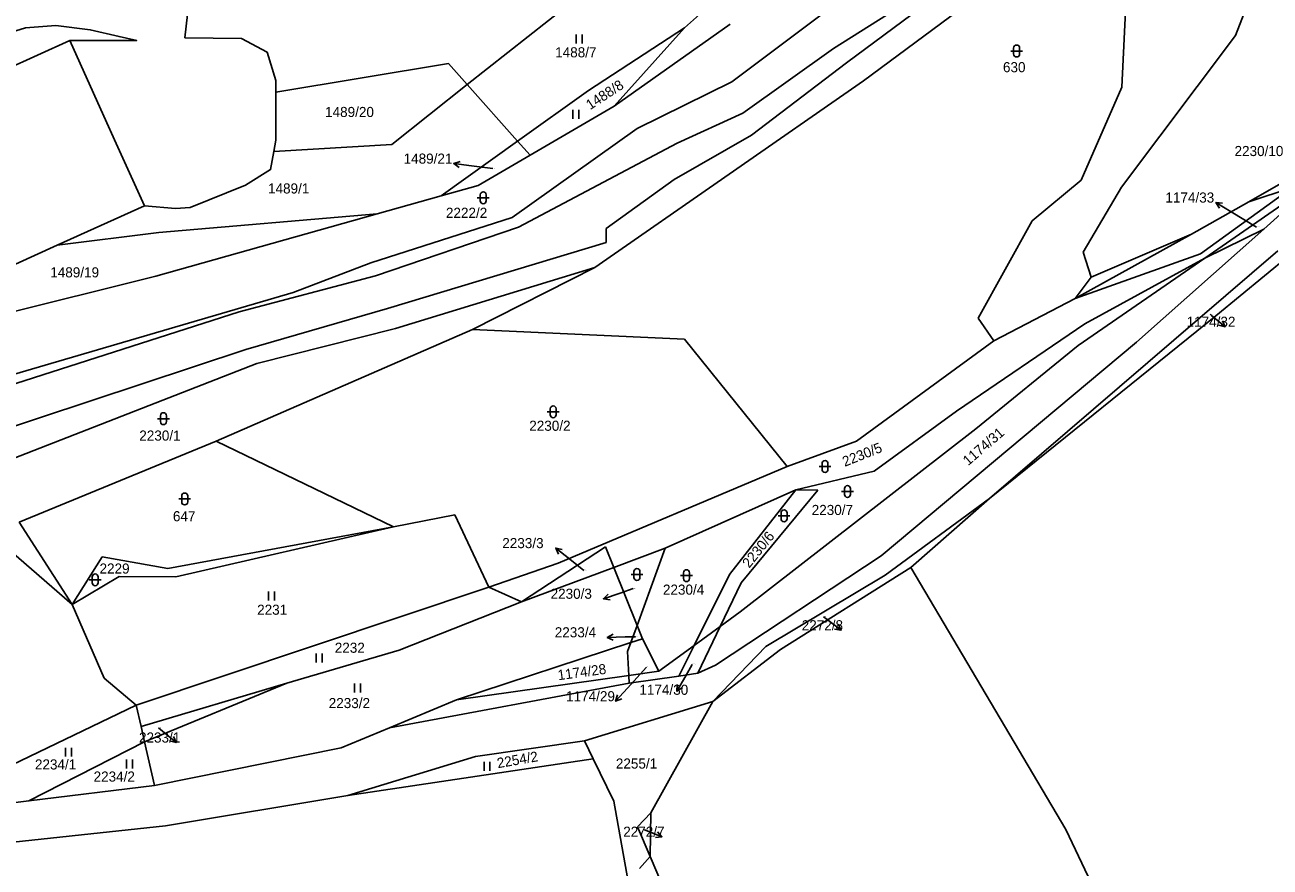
# Model space of a CAD drawing. Extents: x -785744 to -782822, y -1067550 to -1063910.
# Drawn here: x -784809.8 to -784600.3, y -1065963.7 to -1065821.9 of the extents above; entities that cross this region are included whole.
import ezdxf

# ---------------------------------------------------------------- set-up
doc = ezdxf.new("R2010")
doc.units = 0
for name, color, linetype in [('Hranice parcel', 7, 'Continuous'), ('Parcelní čísla', 7, 'Continuous'), ('Pop_ČP_popisy', 7, 'Continuous'), ('Vnitřní kresba', 7, 'Continuous'), ('Značky kultur', 7, 'Continuous')]:
    doc.layers.add(name, color=color, linetype=linetype)

msp = doc.modelspace()

# ---------------------------------------------------------------- linework, layer by layer
at = {"layer": 'Hranice parcel'}
msp.add_line((-784823.06, -1065873.02), (-784787.75, -1065864.23), dxfattribs=at)
for points in [[(-784690.81, -1065831.54), (-784660.79, -1065808.92)], [(-784735.36, -1065832), (-784714.82, -1065815.74)], [(-784625.23, -1065832.4), (-784624.43, -1065816.08)], [(-784788.7, -1065818.42), (-784782.4, -1065820.17), (-784782.85, -1065824.12), (-784773.32, -1065824.24), (-784769, -1065826.54), (-784767.56, -1065831.32), (-784767.56, -1065833.24)], [(-784606.09, -1065823.74), (-784603.58, -1065817.14)], [(-784698.81, -1065822.42), (-784695.24, -1065819.29)], [(-784668.67, -1065831.37), (-784652.69, -1065819.55)], [(-784826.58, -1065828.74), (-784819.11, -1065825.75), (-784813.49, -1065823.64), (-784809.67, -1065822.44), (-784804.57, -1065822.05), (-784798.78, -1065822.76), (-784793.92, -1065823.91), (-784790.97, -1065824.58), (-784802.22, -1065824.58)], [(-784714.93, -1065832.98), (-784698.81, -1065822.42)], [(-784710.62, -1065835.61), (-784691.12, -1065821.84)], [(-784710.62, -1065835.61), (-784698.81, -1065822.42)], [(-784802.22, -1065824.58), (-784824.01, -1065834.42)], [(-784802.22, -1065824.58), (-784796.47, -1065837.33)], [(-784625.3, -1065849.25), (-784606.09, -1065823.74)], [(-784767.56, -1065833.24), (-784738.53, -1065828.44)], [(-784738.53, -1065828.44), (-784735.36, -1065832)], [(-784767.56, -1065833.24), (-784767.58, -1065841.35), (-784767.91, -1065843.24)], [(-784748.06, -1065842.06), (-784735.36, -1065832)], [(-784735.36, -1065832), (-784726.88, -1065841.52)], [(-784726.88, -1065841.52), (-784714.93, -1065832.98)], [(-784713.86, -1065862.79), (-784668.67, -1065831.37)], [(-784706.74, -1065839.4), (-784690.81, -1065831.54)], [(-784632.06, -1065848.1), (-784625.23, -1065832.4)], [(-784796.47, -1065837.33), (-784794.42, -1065841.88)], [(-784724.79, -1065843.87), (-784710.62, -1065835.61)], [(-784727.8, -1065854.35), (-784706.74, -1065839.4)], [(-784739.74, -1065850.71), (-784726.88, -1065841.52)], [(-784726.88, -1065841.52), (-784724.79, -1065843.87)], [(-784789.67, -1065852.4), (-784794.42, -1065841.88)], [(-784767.91, -1065843.24), (-784768.45, -1065846.3), (-784772.68, -1065848.9), (-784781.96, -1065852.66), (-784784.45, -1065852.85), (-784789.67, -1065852.4)], [(-784767.91, -1065843.24), (-784748.06, -1065842.06)], [(-784733.49, -1065848.95), (-784724.79, -1065843.87)], [(-784611.23, -1065861.21), (-784591.75, -1065847.7)], [(-784603.88, -1065851.71), (-784596.5, -1065847.52)], [(-784601.33, -1065856.3), (-784591.75, -1065847.7)], [(-784739.74, -1065850.71), (-784733.49, -1065848.95)], [(-784640.29, -1065854.9), (-784632.06, -1065848.1)], [(-784631.72, -1065860.21), (-784625.3, -1065849.25)], [(-784603.88, -1065851.71), (-784596.56, -1065849.29)], [(-784750.53, -1065853.75), (-784739.74, -1065850.71)], [(-784613.49, -1065857.17), (-784603.88, -1065851.71)], [(-784609.4, -1065870.93), (-784584.84, -1065850.72)], [(-784789.67, -1065852.4), (-784804.32, -1065859.04)], [(-784787.75, -1065864.23), (-784750.53, -1065853.75)], [(-784787.23, -1065856.86), (-784750.53, -1065853.75)], [(-784751.6, -1065862.01), (-784727.8, -1065854.35)], [(-784649.37, -1065871.29), (-784640.29, -1065854.9)], [(-784622.73, -1065875.37), (-784601.33, -1065856.3)], [(-784611.23, -1065861.21), (-784601.33, -1065856.3)], [(-784787.23, -1065856.86), (-784804.32, -1065859.04)], [(-784633.05, -1065867.97), (-784613.49, -1065857.17)], [(-784630.36, -1065864.4), (-784613.49, -1065857.17)], [(-784831.23, -1065871.24), (-784804.32, -1065859.04)], [(-784647.47, -1065901.67), (-784598.97, -1065859.97)], [(-784631.72, -1065860.21), (-784630.36, -1065864.4)], [(-784764.65, -1065866.98), (-784751.6, -1065862.01)], [(-784632.55, -1065875.88), (-784611.23, -1065861.21)], [(-784631.45, -1065872.25), (-784611.23, -1065861.21)], [(-784747.43, -1065873.05), (-784713.86, -1065862.79)], [(-784734.49, -1065873.21), (-784713.86, -1065862.79)], [(-784818.5, -1065882.72), (-784764.65, -1065866.98)], [(-784646.73, -1065875.14), (-784633.05, -1065867.97)], [(-784647.47, -1065901.67), (-784609.4, -1065870.93)], [(-784770.74, -1065878.91), (-784747.43, -1065873.05)], [(-784653.04, -1065886.98), (-784631.45, -1065872.25)], [(-784649.37, -1065871.29), (-784646.73, -1065875.14)], [(-784777.58, -1065892), (-784734.49, -1065873.21)], [(-784734.49, -1065873.21), (-784698.82, -1065874.82)], [(-784698.82, -1065874.82), (-784681.5, -1065896.25)], [(-784669.88, -1065892.03), (-784646.73, -1065875.14)], [(-784665.71, -1065911.29), (-784622.73, -1065875.37)], [(-784649.77, -1065889.94), (-784632.55, -1065875.88)], [(-784815.2, -1065896.25), (-784770.74, -1065878.91)], [(-784666.91, -1065897.04), (-784653.04, -1065886.98)], [(-784810.76, -1065905.64), (-784777.58, -1065892)], [(-784777.58, -1065892), (-784747.74, -1065906.41)], [(-784689.43, -1065920.73), (-784649.77, -1065889.94)], [(-784681.5, -1065896.25), (-784669.88, -1065892.03)], [(-784720.03, -1065912.53), (-784681.5, -1065896.25)], [(-784680.05, -1065900.17), (-784666.91, -1065897.04)], [(-784702.08, -1065910.03), (-784680.05, -1065900.17)], [(-784691.25, -1065914.42), (-784680.05, -1065900.17)], [(-784689.26, -1065915.82), (-784676.37, -1065900.25)], [(-784680.05, -1065900.17), (-784676.37, -1065900.25)], [(-784665.05, -1065914.55), (-784647.47, -1065901.67)], [(-784660.73, -1065913.25), (-784647.47, -1065901.67)], [(-784747.74, -1065906.41), (-784737.44, -1065904.42)], [(-784737.44, -1065904.42), (-784731.72, -1065916.59)], [(-784785.72, -1065913.44), (-784747.74, -1065906.41)], [(-784784.37, -1065914.84), (-784747.74, -1065906.41)], [(-784815.56, -1065907.61), (-784801.85, -1065919.47)], [(-784726.25, -1065919.07), (-784712.11, -1065909.76)], [(-784712.11, -1065909.76), (-784710.71, -1065913.26)], [(-784710.71, -1065913.26), (-784702.08, -1065910.03)], [(-784706.79, -1065923.03), (-784702.08, -1065910.03)], [(-784801.85, -1065919.47), (-784796.76, -1065911.47)], [(-784796.76, -1065911.47), (-784785.72, -1065913.44)], [(-784731.72, -1065916.59), (-784720.03, -1065912.53)], [(-784693.57, -1065929.72), (-784665.71, -1065911.29)], [(-784801.85, -1065919.47), (-784793.92, -1065914.79)], [(-784793.92, -1065914.79), (-784784.37, -1065914.84)], [(-784726.25, -1065919.07), (-784710.71, -1065913.26)], [(-784710.71, -1065913.26), (-784706.79, -1065923.03)], [(-784697.2, -1065926.42), (-784691.25, -1065914.42)], [(-784685.1, -1065926.57), (-784665.05, -1065914.55)], [(-784682.65, -1065927.08), (-784660.73, -1065913.25)], [(-784660.73, -1065913.25), (-784634.64, -1065957.36)], [(-784791.06, -1065936.45), (-784731.72, -1065916.59)], [(-784731.72, -1065916.59), (-784726.25, -1065919.07)], [(-784692.8, -1065923.2), (-784689.26, -1065915.82)], [(-784746.83, -1065927.16), (-784726.25, -1065919.07)], [(-784801.85, -1065919.47), (-784796.45, -1065931.91)], [(-784692.8, -1065923.2), (-784689.43, -1065920.73)], [(-784707.83, -1065925.91), (-784706.79, -1065923.03)], [(-784706.79, -1065923.03), (-784705.89, -1065925.27)], [(-784697.2, -1065926.42), (-784692.8, -1065923.2)], [(-784696.58, -1065931.06), (-784692.8, -1065923.2)], [(-784707.83, -1065925.91), (-784705.89, -1065925.27)], [(-784705.89, -1065925.27), (-784703.1, -1065930.73)], [(-784765.69, -1065932.76), (-784746.83, -1065927.16)], [(-784737.17, -1065935.52), (-784707.83, -1065925.91)], [(-784708.38, -1065927.43), (-784707.83, -1065925.91)], [(-784708.38, -1065927.43), (-784708.18, -1065931.44)], [(-784703.1, -1065930.73), (-784697.2, -1065926.42)], [(-784699.75, -1065931.56), (-784697.2, -1065926.42)], [(-784694.02, -1065935.81), (-784685.1, -1065926.57)], [(-784694.02, -1065935.81), (-784682.65, -1065927.08)], [(-784708.18, -1065931.44), (-784708.12, -1065932.75)], [(-784708.12, -1065932.75), (-784699.75, -1065931.56)], [(-784699.75, -1065931.56), (-784696.58, -1065931.06)], [(-784696.58, -1065931.06), (-784693.57, -1065929.72)], [(-784796.45, -1065931.91), (-784791.06, -1065936.45)], [(-784790.23, -1065940.04), (-784765.69, -1065932.76)], [(-784789.65, -1065942.58), (-784765.69, -1065932.76)], [(-784748.46, -1065940.23), (-784708.12, -1065932.75)], [(-784748.46, -1065940.23), (-784737.17, -1065935.52)], [(-784715.61, -1065942.43), (-784694.02, -1065935.81)], [(-784704.49, -1065954.57), (-784694.02, -1065935.81)], [(-784829.91, -1065955.12), (-784791.06, -1065936.45)], [(-784791.06, -1065936.45), (-784790.23, -1065940.04)], [(-784790.23, -1065940.04), (-784789.65, -1065942.58)], [(-784756.54, -1065943.6), (-784748.46, -1065940.23)], [(-784809.13, -1065952.55), (-784789.65, -1065942.58)], [(-784789.65, -1065942.58), (-784787.98, -1065949.93)], [(-784787.98, -1065949.93), (-784756.54, -1065943.6)], [(-784733.95, -1065945.08), (-784715.61, -1065942.43)], [(-784715.61, -1065942.43), (-784714.14, -1065945.48)], [(-784755.42, -1065951.63), (-784733.95, -1065945.08)], [(-784755.42, -1065951.63), (-784714.14, -1065945.48)], [(-784714.14, -1065945.48), (-784710.7, -1065952.59)], [(-784809.13, -1065952.55), (-784787.98, -1065949.93)], [(-784829.91, -1065955.12), (-784809.13, -1065952.55)], [(-784786.11, -1065956.76), (-784755.42, -1065951.63)], [(-784710.7, -1065952.59), (-784708.3, -1065966.12)], [(-784706.73, -1065956.9), (-784704.49, -1065954.57)], [(-784704.6, -1065961.91), (-784704.49, -1065954.57)], [(-784848.44, -1065963.44), (-784786.11, -1065956.76)], [(-784706.73, -1065956.9), (-784704.6, -1065961.91)], [(-784634.64, -1065957.36), (-784615.87, -1065996.93)], [(-784706.38, -1065963.94), (-784704.6, -1065961.91)], [(-784704.6, -1065961.91), (-784690.68, -1065994.61)]]:
    msp.add_lwpolyline(points, dxfattribs=at)
at = {"layer": 'Pop_ČP_popisy'}
for p, q in [((-784734.64, -1065845.67), (-784737.62, -1065845.3)), ((-784606.82, -1065853.4), (-784609.39, -1065851.85)), ((-784610.14, -1065870.83), (-784607.84, -1065872.76)), ((-784718.11, -1065911.88), (-784720.46, -1065910.01)), ((-784709.6, -1065917.56), (-784712.44, -1065918.53)), ((-784674.82, -1065922), (-784672.45, -1065923.84)), ((-784708.79, -1065924.96), (-784711.79, -1065925.02)), ((-784698.59, -1065931.48), (-784700.08, -1065934.08)), ((-784708.39, -1065933.55), (-784710.4, -1065935.78)), ((-784786.64, -1065940.79), (-784784.35, -1065942.73)), ((-784705.38, -1065957.49), (-784702.59, -1065958.58))]:
    msp.add_line(p, q, dxfattribs=at)
for points in [[(-784736.69, -1065845.92), (-784737.62, -1065845.3), (-784736.56, -1065844.93)], [(-784731.02, -1065846.11), (-784734.64, -1065845.67)], [(-784608.79, -1065852.79), (-784609.39, -1065851.85), (-784608.27, -1065851.94)], [(-784602.59, -1065855.96), (-784606.82, -1065853.4)], [(-784610.38, -1065870.63), (-784610.14, -1065870.83)], [(-784608.29, -1065871.73), (-784607.84, -1065872.76), (-784608.93, -1065872.5)], [(-784719.99, -1065911.03), (-784720.46, -1065910.01), (-784719.36, -1065910.24)], [(-784715.74, -1065913.76), (-784718.11, -1065911.88)], [(-784707.41, -1065916.81), (-784709.6, -1065917.56)], [(-784711.33, -1065918.68), (-784712.44, -1065918.53), (-784711.65, -1065917.73)], [(-784675.4, -1065921.55), (-784674.82, -1065922)], [(-784672.93, -1065922.83), (-784672.45, -1065923.84), (-784673.55, -1065923.62)], [(-784710.78, -1065925.5), (-784711.79, -1065925.02), (-784710.8, -1065924.5)], [(-784707.02, -1065924.92), (-784708.79, -1065924.96)], [(-784697.49, -1065929.57), (-784698.59, -1065931.48)], [(-784705.22, -1065930.04), (-784708.39, -1065933.55)], [(-784699.15, -1065933.46), (-784700.08, -1065934.08), (-784700.02, -1065932.97)], [(-784709.36, -1065935.37), (-784710.4, -1065935.78), (-784710.1, -1065934.7)], [(-784787.29, -1065940.24), (-784786.64, -1065940.79)], [(-784784.79, -1065941.7), (-784784.35, -1065942.73), (-784785.44, -1065942.46)], [(-784705.59, -1065957.41), (-784705.38, -1065957.49)], [(-784703.34, -1065957.75), (-784702.59, -1065958.58), (-784703.7, -1065958.68)]]:
    msp.add_lwpolyline(points, dxfattribs=at)
at = {"layer": 'Vnitřní kresba'}
for points in [[(-784673.71, -1065825.89), (-784656.61, -1065815.11)], [(-784671.53, -1065828.34), (-784654.24, -1065815.42)], [(-784689, -1065836.82), (-784673.71, -1065825.89)], [(-784687.54, -1065840.49), (-784671.53, -1065828.34)], [(-784700.02, -1065841.84), (-784689, -1065836.82)], [(-784700.56, -1065847.99), (-784687.54, -1065840.49)], [(-784726.71, -1065856.01), (-784700.02, -1065841.84)], [(-784711.98, -1065856.23), (-784700.56, -1065847.99)], [(-784612, -1065860.5), (-784596.56, -1065849.29)], [(-784750.8, -1065864.17), (-784726.71, -1065856.01)], [(-784711.99, -1065858.58), (-784711.98, -1065856.23)], [(-784748.75, -1065869.68), (-784711.99, -1065858.58)], [(-784633.05, -1065867.97), (-784612, -1065860.5)], [(-784773.73, -1065870.26), (-784750.8, -1065864.17)], [(-784633.05, -1065867.97), (-784630.36, -1065864.4)], [(-784818.88, -1065884.73), (-784773.73, -1065870.26)], [(-784772.6, -1065876.55), (-784748.75, -1065869.68)], [(-784816.19, -1065890.98), (-784772.6, -1065876.55)], [(-784810.76, -1065905.64), (-784801.85, -1065919.47)], [(-784737.17, -1065935.52), (-784708.18, -1065931.44)], [(-784708.18, -1065931.44), (-784703.1, -1065930.73)]]:
    msp.add_lwpolyline(points, dxfattribs=at)
at = {"layer": 'Značky kultur'}
for p, q in [((-784717, -1065825.07), (-784717, -1065823.57)), ((-784716, -1065825.07), (-784716, -1065823.57)), ((-784643.92, -1065826.34), (-784641.92, -1065826.34)), ((-784643.42, -1065826.84), (-784643.42, -1065825.84)), ((-784642.42, -1065825.84), (-784642.42, -1065826.84)), ((-784717.58, -1065837.73), (-784717.58, -1065836.23)), ((-784716.58, -1065837.73), (-784716.58, -1065836.23)), ((-784733.66, -1065851.04), (-784731.66, -1065851.04)), ((-784733.16, -1065851.54), (-784733.16, -1065850.54)), ((-784732.16, -1065850.54), (-784732.16, -1065851.54)), ((-784786.97, -1065888.72), (-784786.97, -1065887.72)), ((-784785.97, -1065887.72), (-784785.97, -1065888.72)), ((-784721.89, -1065887.06), (-784719.89, -1065887.06)), ((-784721.39, -1065887.56), (-784721.39, -1065886.56)), ((-784720.39, -1065886.56), (-784720.39, -1065887.56)), ((-784787.47, -1065888.22), (-784785.47, -1065888.22)), ((-784675.66, -1065896.77), (-784675.66, -1065895.77)), ((-784674.66, -1065895.77), (-784674.66, -1065896.77)), ((-784676.16, -1065896.27), (-784674.16, -1065896.27)), ((-784671.88, -1065900.97), (-784671.88, -1065899.97)), ((-784670.88, -1065899.97), (-784670.88, -1065900.97)), ((-784783.89, -1065901.73), (-784781.89, -1065901.73)), ((-784783.39, -1065902.23), (-784783.39, -1065901.23)), ((-784782.39, -1065901.23), (-784782.39, -1065902.23)), ((-784672.38, -1065900.47), (-784670.38, -1065900.47)), ((-784683.05, -1065904.57), (-784681.05, -1065904.57)), ((-784682.55, -1065905.07), (-784682.55, -1065904.07)), ((-784681.55, -1065904.07), (-784681.55, -1065905.07)), ((-784798.45, -1065915.84), (-784798.45, -1065914.84)), ((-784797.45, -1065914.84), (-784797.45, -1065915.84)), ((-784707.8, -1065914.45), (-784705.8, -1065914.45)), ((-784707.3, -1065914.95), (-784707.3, -1065913.95)), ((-784706.3, -1065913.95), (-784706.3, -1065914.95)), ((-784699.46, -1065914.64), (-784697.46, -1065914.64)), ((-784698.96, -1065915.14), (-784698.96, -1065914.14)), ((-784697.96, -1065914.14), (-784697.96, -1065915.14)), ((-784798.95, -1065915.34), (-784796.95, -1065915.34)), ((-784768.79, -1065918.83), (-784768.79, -1065917.33)), ((-784767.79, -1065918.83), (-784767.79, -1065917.33)), ((-784760.75, -1065929.24), (-784760.75, -1065927.74)), ((-784759.75, -1065929.24), (-784759.75, -1065927.74)), ((-784754.33, -1065934.31), (-784754.33, -1065932.81)), ((-784753.33, -1065934.31), (-784753.33, -1065932.81)), ((-784802.93, -1065945.09), (-784802.93, -1065943.59)), ((-784801.93, -1065945.09), (-784801.93, -1065943.59)), ((-784792.68, -1065947.1), (-784792.68, -1065945.6)), ((-784791.68, -1065947.1), (-784791.68, -1065945.6)), ((-784732.53, -1065947.46), (-784732.53, -1065945.96)), ((-784731.53, -1065947.46), (-784731.53, -1065945.96))]:
    msp.add_line(p, q, dxfattribs=at)
for centre, start, end in [((-784642.92, -1065825.84), 0, 180), ((-784642.92, -1065826.84), 180, 0), ((-784732.66, -1065850.54), 0, 180), ((-784732.66, -1065851.54), 180, 0), ((-784786.47, -1065887.72), 0, 180), ((-784720.89, -1065886.56), 0, 180), ((-784720.89, -1065887.56), 180, 0), ((-784786.47, -1065888.72), 180, 0), ((-784675.16, -1065895.77), 0, 180), ((-784675.16, -1065896.77), 180, 0), ((-784671.38, -1065899.97), 0, 180), ((-784782.89, -1065901.23), 0, 180), ((-784782.89, -1065902.23), 180, 0), ((-784671.38, -1065900.97), 180, 0), ((-784682.05, -1065904.07), 0, 180), ((-784682.05, -1065905.07), 180, 0), ((-784797.95, -1065914.84), 0, 180), ((-784706.8, -1065913.95), 0, 180), ((-784706.8, -1065914.95), 180, 0), ((-784698.46, -1065914.14), 0, 180), ((-784797.95, -1065915.84), 180, 0), ((-784698.46, -1065915.14), 180, 0)]:
    msp.add_arc(centre, 0.5, start, end, dxfattribs=at)

# ---------------------------------------------------------------- texts
at = {"layer": 'Parcelní čísla'}
for s, height, p in [('1488/7', 1.7, (-784720.56, -1065827.41)), ('630', 1.7, (-784645.22, -1065829.91)), ('1489/20', 1.7, (-784759.27, -1065837.45)), ('1489/21', 0.1, (-784731.02, -1065846.11)), ('1489/1', 1.7, (-784768.87, -1065850.32)), ('2222/2', 1.7, (-784738.94, -1065854.42)), ('1174/33', 0.1, (-784602.59, -1065855.96)), ('1489/19', 1.7, (-784805.51, -1065864.44)), ('1174/32', 0.1, (-784610.38, -1065870.63)), ('2230/2', 1.7, (-784724.92, -1065890.26)), ('2230/1', 1.7, (-784790.53, -1065891.91)), ('647', 1.7, (-784784.87, -1065905.49)), ('2230/7', 1.7, (-784677.4, -1065904.43)), ('2229', 1.7, (-784797.22, -1065914.29)), ('2233/3', 0.1, (-784715.74, -1065913.76)), ('2230/3', 0.1, (-784707.41, -1065916.81)), ('2230/4', 1.7, (-784702.43, -1065917.84)), ('2231', 1.7, (-784770.7, -1065921.22)), ('2272/8', 0.1, (-784675.4, -1065921.55)), ('2233/4', 0.1, (-784707.02, -1065924.92)), ('2232', 1.7, (-784757.64, -1065927.62)), ('1174/30', 0.1, (-784697.49, -1065929.57)), ('1174/29', 0.1, (-784705.22, -1065930.04)), ('2233/2', 1.7, (-784758.66, -1065936.93)), ('2233/1', 0.1, (-784787.29, -1065940.24)), ('2234/1', 1.7, (-784808.09, -1065947.26)), ('2255/1', 1.7, (-784710.35, -1065947.11)), ('2234/2', 1.7, (-784798.22, -1065949.3)), ('2272/7', 0.1, (-784705.59, -1065957.41))]:
    msp.add_text(s, height=height, dxfattribs=at).set_placement(p)
for s, rotation, p in [('1488/8', 33.1574, (-784714.68, -1065836.3)), ('1174/31', 40.7687, (-784651.07, -1065896.21)), ('2230/5', 21.8506, (-784671.83, -1065896.33)), ('2230/6', 51.1269, (-784687.91, -1065913.47)), ('1174/28', 7.7684, (-784720.02, -1065932.25)), ('2254/2', 9.8513, (-784730.19, -1065947.05))]:
    msp.add_text(s, height=1.7, rotation=rotation, dxfattribs=at).set_placement(p)
at = {"layer": 'Pop_ČP_popisy'}
for s, p in [('1489/21', (-784746.06, -1065845.3)), ('2230/10', (-784606.26, -1065844.02)), ('1174/33', (-784617.89, -1065851.85)), ('1174/32', (-784614.32, -1065872.76)), ('2233/3', (-784729.46, -1065910.01)), ('2230/3', (-784721.33, -1065918.53)), ('2233/4', (-784720.63, -1065925.02)), ('2272/8', (-784679.08, -1065923.84)), ('1174/30', (-784706.39, -1065934.69)), ('1174/29', (-784718.72, -1065935.78)), ('2233/1', (-784790.58, -1065942.73)), ('2272/7', (-784709.11, -1065958.58))]:
    msp.add_text(s, height=1.7, dxfattribs=at).set_placement(p)

doc.saveas('drawing.dxf')
